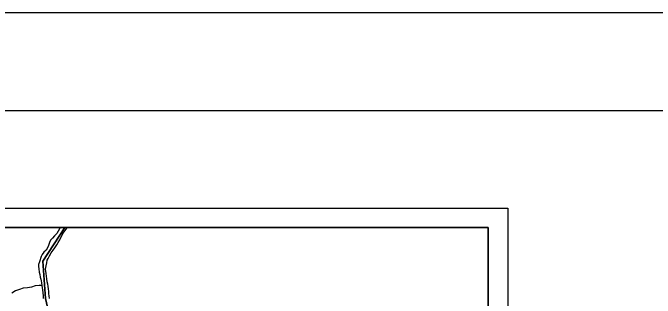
# Model space of a CAD drawing. Extents: x 8.5 to 81.5, y -1.2 to 22.4.
# Drawn here: x 53.822 to 57.106, y 20.889 to 22.351 of the extents above; entities that cross this region are included whole.
import ezdxf

# ---------------------------------------------------------------- set-up
doc = ezdxf.new("R2010")
doc.units = 0
for name, color, linetype in [('GM_X_Adjacent_County', 7, 'Continuous'), ('GM_X_Corporation', 7, 'Continuous'), ('GM_X_County', 7, 'Continuous'), ('GM_X_Major_River', 7, 'Continuous'), ('GM_X_Minor_River', 7, 'Continuous'), ('GM_X_Township', 7, 'Continuous'), ('SH_Border', 7, 'Continuous'), ('SH_Cut_Line', 7, 'Continuous'), ('SH_Data', 7, 'Continuous')]:
    doc.layers.add(name, color=color, linetype=linetype)

msp = doc.modelspace()

# ---------------------------------------------------------------- linework, layer by layer
at = {"layer": 'GM_X_Adjacent_County'}
for points in [[(54.0879, 21.2506), (53.9752, 21.0796), (53.9892, 20.8879), (54.0113, 20.7922), (54.0509, 20.4053), (54.0874, 20.2135), (54.0852, 20.0218), (54.1183, 19.9261), (54.1635, 19.8308), (54.2583, 19.734), (54.3644, 19.5393), (54.4386, 19.4436), (54.4557, 19.2868), (54.6072, 19.2726), (55.071, 19.2296), (55.5754, 19.1818), (55.8177, 19.1557), (56.1419, 19.1206), (56.172, 19.1174), (56.2527, 19.1108)], [(56.2527, 19.1108), (56.2527, 21.2506), (54.0879, 21.2506)]]:
    msp.add_lwpolyline(points, dxfattribs=at)
at = {"layer": 'GM_X_Corporation'}
msp.add_line((54.0879, 21.2506), (53.2362, 21.2506), dxfattribs=at)
msp.add_lwpolyline([(53.9892, 20.8879), (53.9752, 21.0796), (54.0879, 21.2506)], dxfattribs=at)
at = {"layer": 'GM_X_County'}
for points in [[(54.0879, 21.2506), (49.4527, 21.2506), (49.4527, 14.4506), (56.2527, 14.4506), (56.2527, 19.1108)], [(56.2527, 19.1108), (56.172, 19.1174), (56.1419, 19.1206), (55.8177, 19.1557), (55.5754, 19.1818), (55.071, 19.2296), (54.6072, 19.2726), (54.4557, 19.2868), (54.4386, 19.4436), (54.3644, 19.5393), (54.2583, 19.734), (54.1635, 19.8308), (54.1183, 19.9261), (54.0852, 20.0218), (54.0874, 20.2135), (54.0509, 20.4053), (54.0113, 20.7922), (53.9892, 20.8879), (53.9752, 21.0796), (54.0879, 21.2506)]]:
    msp.add_lwpolyline(points, dxfattribs=at)
at = {"layer": 'GM_X_Major_River'}
for points in [[(54.0638, 21.2506), (54.0618, 21.2478), (54.054, 21.2324), (54.047, 21.2207), (54.0346, 21.2084), (54.0246, 21.1975), (54.0153, 21.187), (54.009, 21.1739), (54.005, 21.1587), (54.0003, 21.1474), (53.9929, 21.1354), (53.9802, 21.1246), (53.9728, 21.1133), (53.9673, 21.1035), (53.9585, 21.0756), (53.9541, 21.062), (53.9532, 21.0518), (53.9545, 21.0388), (53.9573, 21.0228), (53.9602, 21.0114), (53.9626, 20.9973), (53.9647, 20.9874), (53.9665, 20.9779), (53.9682, 20.968), (53.9703, 20.9551), (53.9724, 20.9421), (53.9733, 20.9315), (53.9758, 20.917), (53.977, 20.9011), (53.9772, 20.8885)], [(54.0095, 20.888), (54.0074, 20.9009), (54.0068, 20.912), (54.0055, 20.9249), (54.0049, 20.9355), (54.0029, 20.9504), (54.0007, 20.9606), (53.9983, 20.9736), (53.9955, 20.9884), (53.9938, 21.0021), (53.9921, 21.0151), (53.9912, 21.0269), (53.9898, 21.0386), (53.992, 21.0546), (53.9956, 21.0701), (53.9985, 21.0833), (54.0024, 21.0931), (54.0091, 21.1063), (54.0181, 21.1209), (54.0289, 21.1356), (54.0378, 21.148), (54.0476, 21.1622), (54.0546, 21.1746), (54.0628, 21.1889), (54.0753, 21.213), (54.0835, 21.2266), (54.0951, 21.2431), (54.1006, 21.2506)]]:
    msp.add_lwpolyline(points, dxfattribs=at)
at = {"layer": 'GM_X_Minor_River'}
msp.add_lwpolyline([(53.9703, 20.9551), (53.9569, 20.9537), (53.9367, 20.9525), (53.9169, 20.9457), (53.8964, 20.9427), (53.8755, 20.94), (53.8565, 20.9335), (53.8363, 20.9271), (53.8169, 20.9149)], dxfattribs=at)
at = {"layer": 'GM_X_Township'}
for points in [[(54.0879, 21.2506), (49.4527, 21.2506), (49.4527, 16.1615)], [(53.9892, 20.8879), (53.9752, 21.0796), (54.0879, 21.2506)]]:
    msp.add_lwpolyline(points, dxfattribs=at)
at = {"layer": 'SH_Border'}
msp.add_lwpolyline([(49.0257, 21.8506), (81.0257, 21.8506), (81.0257, 0.8506), (49.0257, 0.8506)], close=True, dxfattribs=at)
at = {"layer": 'SH_Cut_Line'}
msp.add_lwpolyline([(47.5257, 0.3506), (81.5257, 0.3506), (81.5257, 22.3506), (47.5257, 22.3506)], close=True, dxfattribs=at)
at = {"layer": 'SH_Data'}
for p, q in [((49.3527, 21.3506), (56.3527, 21.3506)), ((56.3527, 21.3506), (56.3527, 14.3506)), ((49.4527, 21.2506), (56.2527, 21.2506)), ((56.2527, 21.2506), (56.2527, 14.4506))]:
    msp.add_line(p, q, dxfattribs=at)

doc.saveas('drawing.dxf')
